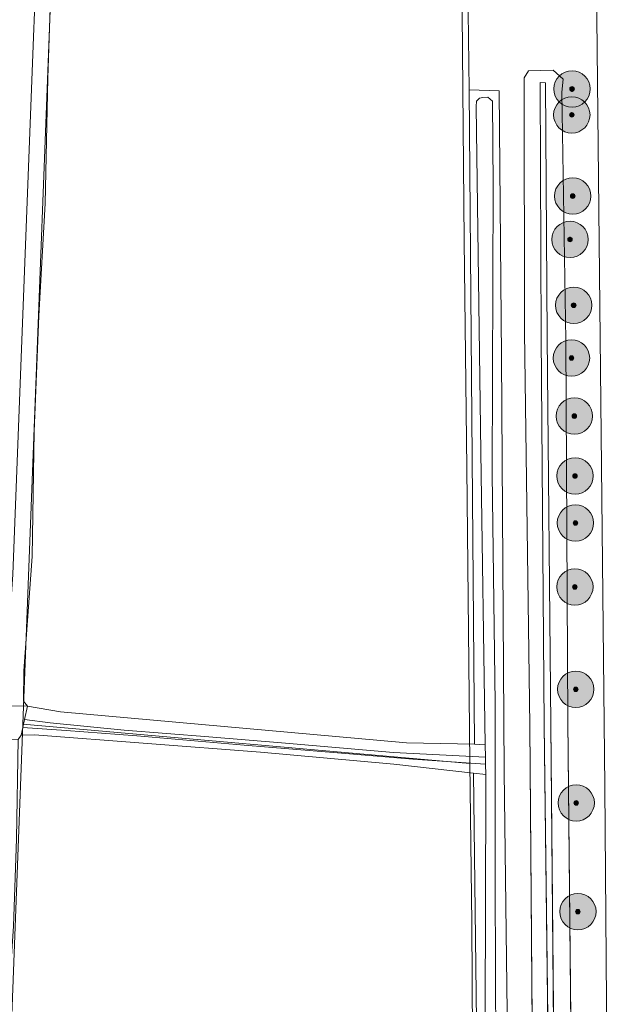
# Model space of a CAD drawing. Header units: metres. Extents: x 163628 to 167855, y 402678 to 405435.
# Tile 346 of 656: x 167449 to 167514, y 404702 to 404810. Entities that reach past the tile are written whole.
import ezdxf

# ---------------------------------------------------------------- set-up
doc = ezdxf.new("R2010")
doc.units = ezdxf.units.M
doc.layers.get('0').update_dxf_attribs({"lineweight": 25})
for name, color, linetype, lineweight in [('X-CA190022.004-UO-BGT_Ondergrond$0$GE_201_SHDHek_Lijn_GEM', 253, 'X-CA190022.004-UO-BGT_Ondergrond$0$Hekwerk', 9), ('X-CA190022.004-UO-BGT_Ondergrond$0$GE_244_Taludlijn_Lijn_GEM', 253, 'Continuous', 9), ('X-CA190022.004-UO-BGT_Ondergrond$0$GE_367_OWGBerm_groenvoorziening_grasenk_GEM', 253, 'Continuous', 9), ('X-CA190022.004-UO-BGT_Ondergrond$0$GE_471_BTDBouwland_Vlak_GEM', 253, 'Continuous', 9), ('X-CA190022.004-UO-BGT_Ondergrond$0$GE_476_BTDGraslandagrarisch_Vlak_GEM', 253, 'Continuous', 9), ('X-CA190022.004-UO-BGT_Ondergrond$0$GE_502_WTDWaterloop_Vlak_GEM', 253, 'Continuous', 9), ('X-CA190022.004-UO-BGT_Ondergrond$0$GE_504_WTDWaterloop_sloot_Vlak_GEM', 253, 'Continuous', 9), ('X-CA190022.004-UO-BGT_Ondergrond$0$GE_541_OWTOever_slootkant_Vlak_GEM', 253, 'Continuous', 9), ('X-CA190022.004-UO-DWM_Beplanting$0$B-WE-GR-BOOM-S AFKOMSTIG UIT BGT', 252, 'Continuous', 0), ('X-CA190022.004-UO-KAD_Percelen$0$B-WE-KG-GRENS_PERCEEL-GV', 150, 'Continuous', 9)]:
    doc.layers.add(name, color=color, linetype=linetype, lineweight=lineweight)
doc.layers.add('X-CA190022.004-UO-DWM_Beplanting$0$B-WE-GR-BOOM-S AFKOMSTIG UIT BOMENBESTAND GEMEENTE', color=252, linetype='Continuous')
doc.layers.add('X-CA190022.004-UO-DWM_Beplanting$0$N-GV-GR-GRAS-A-200', color=7, linetype='Continuous')
doc.linetypes.add('X-CA190022.004-UO-BGT_Ondergrond$0$Hekwerk', pattern='A,5,-1.5,[2,dgnlstyle-Veghel.shx,S=0.007937,R=0,X=0,Y=0],-1.5', length=8)

# ---------------------------------------------------------------- blocks, each defined once
blk = doc.blocks.new('X-CA190022.004-UO-DWM_Beplanting$0$SGR-BOOM_01-SO')
at = {"linetype": 'ByBlock', "lineweight": 18}
h = blk.add_hatch(color=0, dxfattribs=at)
h.dxf.hatch_style = 1
edge = h.paths.add_edge_path()
edge.add_arc((0, 0), 0.25, 0, 360)
at = {"color": 0, "linetype": 'ByBlock', "lineweight": 18}
for radius in [2, 0.25]:
    blk.add_circle((0, 0), radius, dxfattribs=at)
blk = doc.blocks.new('X-CA190022.004-UO-DWM_Beplanting$0$IMGEOBoom')
at = {"transparency": 33554457}
h = blk.add_hatch(color=256, dxfattribs=at)
h.dxf.hatch_style = 1
edge = h.paths.add_edge_path()
edge.add_arc((0, 0), 100, 0, 360)
edge = h.paths.add_edge_path(flags=17)
edge.add_arc((0, 0), 12.5, 0, 360)
h = blk.add_hatch()
h.set_pattern_fill('ANGLE', color=256)
h.set_pattern_definition([(0, (0, 0), (0, 6.985), [5.08, -1.905]), (90, (0, 0), (-6.985, 4e-16), [5.08, -1.905])])
edge = h.paths.add_edge_path(flags=17)
edge.add_arc((0, 0), 12.5, 0, 360)
at = {"layer": 'X-CA190022.004-UO-DWM_Beplanting$0$N-GV-GR-GRAS-A-200'}
h = blk.add_hatch(color=256, dxfattribs=at)
h.dxf.hatch_style = 1
edge = h.paths.add_edge_path(flags=17)
edge.add_arc((0, 0), 12.5, 0, 360)
at = {"xscale": 50, "yscale": 50, "zscale": 50}
blk.add_blockref('X-CA190022.004-UO-DWM_Beplanting$0$SGR-BOOM_01-SO', (0, 0), dxfattribs=at)

msp = doc.modelspace()

# ---------------------------------------------------------------- linework, layer by layer
at = {"layer": 'X-CA190022.004-UO-BGT_Ondergrond$0$GE_201_SHDHek_Lijn_GEM'}
msp.add_line((167502.09, 404773.377), (167501.833, 404802.577), dxfattribs=at)
at = {"layer": 'X-CA190022.004-UO-BGT_Ondergrond$0$GE_244_Taludlijn_Lijn_GEM'}
for p, q in [((167505.088, 404804.769), (167504.596, 404803.99)), ((167507.774, 404804.843), (167505.088, 404804.769)), ((167508.87, 404803.85), (167507.774, 404804.843)), ((167504.596, 404803.99), (167504.614, 404776.044)), ((167506.466, 404775.557), (167506.341, 404803.494)), ((167506.341, 404803.494), (167506.938, 404803.426)), ((167506.938, 404803.426), (167507.117, 404775.5)), ((167508.748, 404802.429), (167508.87, 404803.85)), ((167509.164, 404775.177), (167508.748, 404802.429)), ((167504.614, 404776.044), (167505.214, 404732.844)), ((167506.778, 404732.917), (167506.466, 404775.557)), ((167507.117, 404775.5), (167507.532, 404732.935)), ((167509.388, 404733.334), (167509.164, 404775.177)), ((167505.214, 404732.844), (167505.574, 404686.648)), ((167507.391, 404686.146), (167506.778, 404732.917)), ((167507.532, 404732.935), (167507.957, 404686.175)), ((167509.882, 404686.139), (167509.388, 404733.334))]:
    msp.add_line(p, q, dxfattribs=at)
at = {"layer": 'X-CA190022.004-UO-BGT_Ondergrond$0$GE_367_OWGBerm_groenvoorziening_grasenk_GEM', "flags": 128}
for points in [[(167511.671, 404906.488), (167512.584, 404810.626), (167513.448, 404726.087), (167514.113, 404641.033), (167513.876, 404640.214), (167513.973, 404629.234), (167514.227, 404628.591), (167514.283, 404623.754), (167510.596, 404623.883), (167510.449, 404630.07)], [(167503.509, 404639.638), (167502.38, 404727.767), (167502.09, 404773.377), (167501.833, 404802.577), (167498.562, 404802.686), (167498.435, 404811.226)], [(167506.06, 404637.745), (167505.574, 404686.648), (167505.214, 404732.844), (167504.614, 404776.044), (167504.596, 404803.99), (167505.088, 404804.769), (167507.774, 404804.843), (167508.87, 404803.85), (167508.748, 404802.429), (167509.164, 404775.177), (167509.388, 404733.334), (167509.882, 404686.139), (167510.409, 404638.983)], [(167506.06, 404637.745), (167505.574, 404686.648), (167505.214, 404732.844), (167504.614, 404776.044), (167504.596, 404803.99), (167505.088, 404804.769), (167507.774, 404804.843), (167508.87, 404803.85), (167508.748, 404802.429), (167509.164, 404775.177), (167509.388, 404733.334), (167509.882, 404686.139), (167510.409, 404638.983)], [(167507.8, 404640.03), (167507.391, 404686.146), (167506.778, 404732.917), (167506.466, 404775.557), (167506.341, 404803.494), (167506.938, 404803.426), (167507.117, 404775.5), (167507.532, 404732.935), (167507.957, 404686.175), (167508.477, 404639.93)], [(167507.8, 404640.03), (167507.391, 404686.146), (167506.778, 404732.917), (167506.466, 404775.557), (167506.341, 404803.494), (167506.938, 404803.426), (167507.117, 404775.5), (167507.532, 404732.935), (167507.957, 404686.175), (167508.477, 404639.93)]]:
    msp.add_lwpolyline(points, dxfattribs=at)
at = {"layer": 'X-CA190022.004-UO-BGT_Ondergrond$0$GE_471_BTDBouwland_Vlak_GEM', "flags": 128}
msp.add_lwpolyline([(167498.435, 404811.226), (167498.562, 404802.686), (167499.135, 404730.771), (167491.662, 404730.922), (167453.65, 404734.322), (167450.025, 404734.938), (167449.569, 404735.499), (167449.617, 404738.817), (167450.512, 404751.398), (167450.746, 404765.114), (167451.262, 404777.824), (167451.963, 404790.194), (167452.238, 404803.95), (167452.741, 404819.451), (167453.998, 404835.316), (167454.228, 404837.37), (167455.517, 404840.205), (167495.204, 404868.251), (167497.591, 404868.251), (167498.435, 404811.226)], dxfattribs=at)
at = {"layer": 'X-CA190022.004-UO-BGT_Ondergrond$0$GE_476_BTDGraslandagrarisch_Vlak_GEM', "flags": 128}
msp.add_lwpolyline([(167499.028, 404727.606), (167500.071, 404639.731), (167499.965, 404625.121), (167499.88, 404625.16), (167498.584, 404625.504), (167495.804, 404625.329), (167477.322, 404626.889), (167473.424, 404627.245), (167470.892, 404627.605), (167462.49, 404627.87), (167445.44, 404629.73), (167446.53, 404669.15), (167446.94, 404675.88), (167447.375, 404688.429), (167447.978, 404703.61), (167448.458, 404710.77), (167448.798, 404720.366), (167448.998, 404731.287), (167449.301, 404731.766), (167450.785, 404731.785), (167475.621, 404729.88), (167490.255, 404728.594), (167499.028, 404727.606)], dxfattribs=at)
at = {"layer": 'X-CA190022.004-UO-BGT_Ondergrond$0$GE_502_WTDWaterloop_Vlak_GEM', "flags": 128}
for points in [[(167440.936, 404645.587), (167441.05, 404648.283), (167442.535, 404677.176), (167443.53, 404707.484), (167444.588, 404737.467), (167446.116, 404769.226), (167447.136, 404801.174), (167448.201, 404829.315), (167449.24, 404841.137), (167449.665, 404841.343), (167450.006, 404841.642), (167450.18, 404842.439), (167451.296, 404842.285), (167451.433, 404841.426), (167451.856, 404840.703), (167452.035, 404836.667), (167451.323, 404824.795), (167450.665, 404808.48), (167448.406, 404749.409), (167447.413, 404734.986), (167450.025, 404734.938)], [(167450.025, 404734.938), (167449.693, 404733.485), (167449.497, 404732.626), (167449.301, 404731.766), (167448.998, 404731.287), (167447.227, 404731.334), (167446.858, 404723.628), (167446.178, 404705.205), (167445.771, 404687.008), (167444.303, 404650.891), (167443.714, 404634.11)]]:
    msp.add_lwpolyline(points, dxfattribs=at)
at = {"layer": 'X-CA190022.004-UO-BGT_Ondergrond$0$GE_504_WTDWaterloop_sloot_Vlak_GEM', "flags": 128}
for points in [[(167500.371, 404727.459), (167500.354, 404728.584), (167500.349, 404728.897), (167500.342, 404729.366), (167500.321, 404730.687), (167499.826, 404762.867), (167499.302, 404800.851), (167499.373, 404801.413), (167499.689, 404801.758), (167500.068, 404801.844), (167500.608, 404801.853), (167501.115, 404801.44), (167501.179, 404792.128), (167501.065, 404760.483), (167501.413, 404735.253), (167501.419, 404715.326), (167501.48, 404697.001), (167501.852, 404675.437), (167501.999, 404654.21), (167502.233, 404642.858)], [(167469.956, 404731.574), (167478.363, 404730.877), (167490.246, 404729.857), (167500.342, 404729.366), (167500.349, 404728.897), (167500.354, 404728.584), (167492.364, 404729.129), (167484.511, 404729.771), (167473.825, 404730.666), (167462.028, 404731.676), (167454.251, 404732.287), (167449.497, 404732.626), (167449.693, 404733.485), (167452.493, 404733.11), (167460.643, 404732.326), (167469.956, 404731.574)], [(167500.887, 404645.741), (167500.319, 404700.909), (167500.393, 404726.045), (167500.371, 404727.459)]]:
    msp.add_lwpolyline(points, dxfattribs=at)
at = {"layer": 'X-CA190022.004-UO-BGT_Ondergrond$0$GE_541_OWTOever_slootkant_Vlak_GEM', "flags": 128}
for points in [[(167452.741, 404819.451), (167452.238, 404803.95), (167451.963, 404790.194), (167451.262, 404777.824), (167450.746, 404765.114), (167450.512, 404751.398), (167449.617, 404738.817), (167449.569, 404735.499), (167450.025, 404734.938), (167447.413, 404734.986), (167448.406, 404749.409), (167450.665, 404808.48), (167451.323, 404824.795)], [(167502.233, 404642.858), (167501.999, 404654.21), (167501.852, 404675.437), (167501.48, 404697.001), (167501.419, 404715.326), (167501.413, 404735.253), (167501.065, 404760.483), (167501.179, 404792.128), (167501.115, 404801.44), (167500.608, 404801.853), (167500.068, 404801.844), (167499.689, 404801.758), (167499.373, 404801.413), (167499.302, 404800.851), (167499.826, 404762.867), (167500.321, 404730.687), (167499.135, 404730.771), (167498.562, 404802.686), (167501.833, 404802.577), (167502.09, 404773.377)], [(167502.09, 404773.377), (167502.38, 404727.767), (167503.509, 404639.638)], [(167453.65, 404734.322), (167491.662, 404730.922), (167499.135, 404730.771), (167500.321, 404730.687), (167500.342, 404729.366), (167490.246, 404729.857), (167478.363, 404730.877), (167469.956, 404731.574), (167460.643, 404732.326), (167452.493, 404733.11), (167449.693, 404733.485), (167450.025, 404734.938), (167453.65, 404734.322)], [(167473.825, 404730.666), (167484.511, 404729.771), (167492.364, 404729.129), (167500.354, 404728.584), (167500.371, 404727.459), (167499.028, 404727.606), (167490.255, 404728.594), (167475.621, 404729.88), (167450.785, 404731.785), (167449.301, 404731.766), (167449.497, 404732.626), (167454.251, 404732.287), (167462.028, 404731.676), (167473.825, 404730.666)], [(167500.071, 404639.731), (167499.028, 404727.606), (167500.371, 404727.459), (167500.393, 404726.045), (167500.319, 404700.909), (167500.887, 404645.741)]]:
    msp.add_lwpolyline(points, dxfattribs=at)
at = {"layer": 'X-CA190022.004-UO-KAD_Percelen$0$B-WE-KG-GRENS_PERCEEL-GV', "flags": 128}
for points in [[(167511.6, 404902.389), (167496.811, 404892.05), (167497.178, 404886.082), (167497.224, 404880.804), (167493.056, 404877.883), (167454.029, 404851.36), (167453.711, 404843.052), (167497.291, 404873.257), (167497.398, 404861.083), (167497.558, 404836.084), (167497.771, 404811.084), (167498.004, 404786.086), (167498.279, 404761.087), (167498.547, 404736.089), (167498.638, 404728.639), (167498.852, 404711.091), (167498.993, 404686.091), (167499.177, 404661.092), (167499.36, 404636.093)], [(167392.284, 404285.158), (167403.783, 404323.004), (167438.222, 404435.45), (167438.463, 404441.964), (167445.13, 404622.139), (167445.537, 404629.327), (167449.5, 404732.964), (167453.711, 404843.052), (167454.029, 404851.36), (167444.36, 404844.79), (167435.85, 404625.45), (167430.237, 404480.575), (167428.59, 404438.01), (167419.884, 404409.865), (167385.85, 404299.92), (167379.252, 404278.199)]]:
    msp.add_lwpolyline(points, dxfattribs=at)
for points in [[(167497.291, 404873.257), (167453.711, 404843.052), (167449.5, 404732.964), (167498.638, 404728.639), (167498.547, 404736.089), (167498.279, 404761.087), (167498.004, 404786.086), (167497.771, 404811.084), (167497.558, 404836.084), (167497.398, 404861.083)], [(167499.372, 404624.669), (167499.36, 404636.093), (167499.177, 404661.092), (167498.993, 404686.091), (167498.852, 404711.091), (167498.638, 404728.639), (167449.5, 404732.964), (167445.537, 404629.327)]]:
    msp.add_lwpolyline(points, close=True, dxfattribs=at)

# ---------------------------------------------------------------- block references
at = {"layer": 'X-CA190022.004-UO-DWM_Beplanting$0$B-WE-GR-BOOM-S AFKOMSTIG UIT BGT', "xscale": 0.02, "yscale": 0.02, "zscale": 0.02}
for p in [(167509.831, 404799.919), (167509.637, 404786.235), (167509.795, 404773.204), (167510.188, 404760.243), (167510.169, 404748.056), (167510.267, 404736.804), (167510.317, 404724.323), (167510.498, 404712.373)]:
    msp.add_blockref('X-CA190022.004-UO-DWM_Beplanting$0$IMGEOBoom', p, dxfattribs=at)
at = {"layer": 'X-CA190022.004-UO-DWM_Beplanting$0$B-WE-GR-BOOM-S AFKOMSTIG UIT BOMENBESTAND GEMEENTE', "xscale": 0.02, "yscale": 0.02, "zscale": 0.02}
for p in [(167509.862, 404802.774), (167509.936, 404791), (167510.046, 404779.004), (167510.109, 404766.825), (167510.231, 404755.079)]:
    msp.add_blockref('X-CA190022.004-UO-DWM_Beplanting$0$IMGEOBoom', p, dxfattribs=at)

doc.saveas('drawing.dxf')
